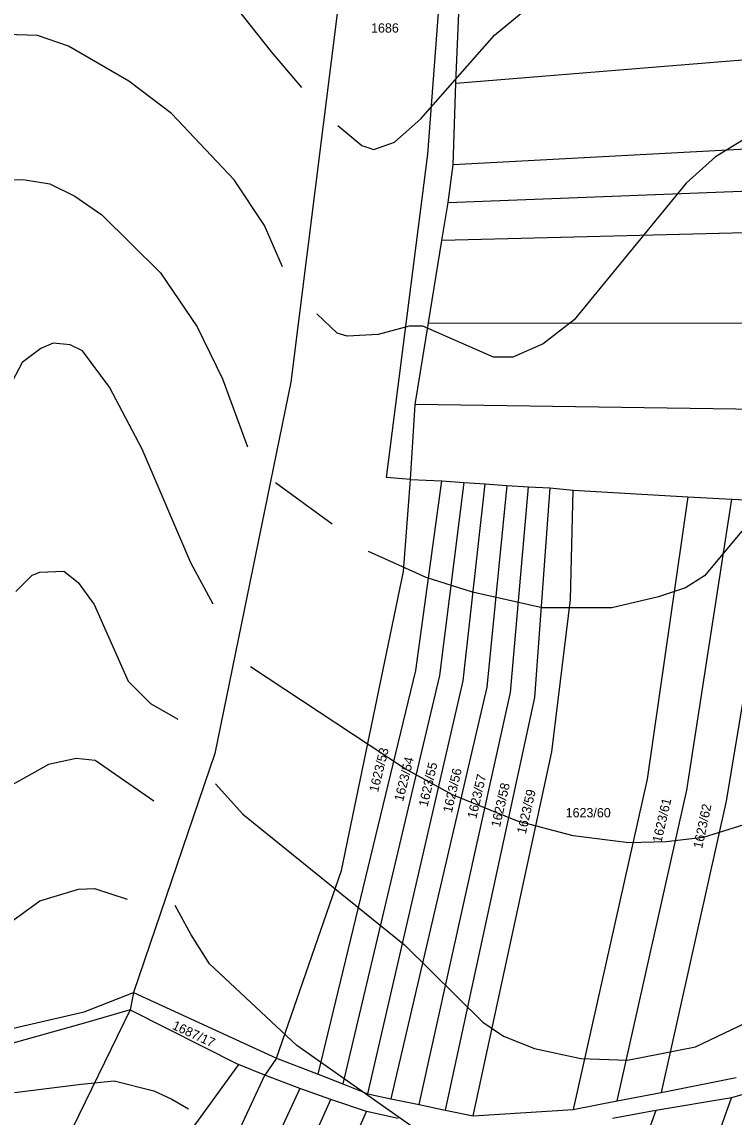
# Model space of a CAD drawing. Extents: x -555860 to -552701, y -1187050 to -1182291.
# Drawn here: x -553619.1 to -553489.2, y -1183799.2 to -1183599.4 of the extents above; entities that cross this region are included whole.
import ezdxf

# ---------------------------------------------------------------- set-up
doc = ezdxf.new("R2010")
doc.units = 0
for name, color, linetype in [('LEG_2b', 7, 'Continuous'), ('Level 40', 7, 'Continuous'), ('Level 41', 7, 'Continuous'), ('navrh_BV', 7, 'Continuous'), ('Poz předměty', 7, 'Continuous')]:
    doc.layers.add(name, color=color, linetype=linetype)

msp = doc.modelspace()

# ---------------------------------------------------------------- linework, layer by layer
at = {"layer": 'Level 40'}
for points in [[(-553621.54, -1183628.15), (-553618.45, -1183628.21), (-553613.94, -1183628.91), (-553609.42, -1183631.17), (-553604.48, -1183634.56), (-553593.76, -1183645.14), (-553587.13, -1183655.02), (-553582.47, -1183664.48), (-553577.95, -1183676.89)], [(-553572.82, -1183683.43), (-553562.52, -1183690.94)], [(-553487.78, -1183692.27), (-553494.6, -1183700.41), (-553498.08, -1183702.65), (-553503.02, -1183704.27), (-553511.49, -1183706.25), (-553524.19, -1183706.25), (-553536.89, -1183703.42), (-553545.36, -1183700.74), (-553555.85, -1183696)], [(-553620.43, -1183794.73), (-553608.24, -1183793.2), (-553602.23, -1183792.6), (-553595.02, -1183794.4), (-553591.71, -1183795.9), (-553588.7, -1183797.71)]]:
    msp.add_lwpolyline(points, dxfattribs=at)
at = {"layer": 'Level 41'}
for points in [[(-553698.33, -1183648.95), (-553691.55, -1183649.8), (-553685.34, -1183649.52), (-553679.7, -1183647.54), (-553674.62, -1183644.86), (-553669.26, -1183639.78), (-553663.19, -1183631.88), (-553647.1, -1183602.53), (-553642.02, -1183594.06), (-553638.21, -1183588.84), (-553633.69, -1183584.18), (-553624.52, -1183579.95), (-553615.07, -1183578.82), (-553610.83, -1183579.1), (-553601.8, -1183581.5), (-553593.9, -1183585.45), (-553587.55, -1183590.11), (-553580.27, -1183596.39), (-553573.55, -1183604.89), (-553568.1, -1183611.36)], [(-553410.73, -1183584.32), (-553427.95, -1183603.79), (-553433.17, -1183608.17), (-553438.67, -1183611.7), (-553448.83, -1183614.66), (-553471.41, -1183615.79), (-553479.31, -1183617.06), (-553483.83, -1183618.61), (-553492.58, -1183623.97), (-553497.94, -1183628.77), (-553518.4, -1183653.75), (-553524.05, -1183658.12), (-553529.55, -1183660.52), (-553533.08, -1183660.52), (-553545.97, -1183654.9), (-553548.46, -1183654.88), (-553554.1, -1183656.43), (-553559.75, -1183656.71), (-553561.58, -1183656.15), (-553565.3, -1183652.65)], [(-553561.46, -1183618.28), (-553557.07, -1183621.93), (-553554.88, -1183622.67), (-553551.14, -1183621.29), (-553546.34, -1183617.06), (-553532.92, -1183601.77), (-553514.17, -1183586.3)], [(-553571.57, -1183644.05), (-553574.82, -1183636.49), (-553580.35, -1183628.21), (-553591.78, -1183616.07), (-553599.54, -1183610.15), (-553610.55, -1183603.79), (-553616.2, -1183601.82), (-553621.84, -1183601.68)], [(-553584.19, -1183705.61), (-553588.26, -1183698.06), (-553597.15, -1183677.32), (-553603.07, -1183666.03), (-553608.01, -1183659.39), (-553610.27, -1183658.26), (-553613.37, -1183657.98), (-553615.63, -1183658.97), (-553619.02, -1183661.51), (-553626.78, -1183676.19)], [(-553620.15, -1183703.28), (-553617.18, -1183700.32), (-553615.77, -1183699.75), (-553611.4, -1183699.61), (-553608.8, -1183701.66), (-553605.89, -1183705.68), (-553599.69, -1183719.65), (-553595.59, -1183723.74), (-553590.65, -1183726.57)], [(-553484.68, -1183745.05), (-553494.84, -1183748.16), (-553501.61, -1183749), (-553508.38, -1183749.14), (-553518.54, -1183747.87), (-553528.7, -1183745.19), (-553540.56, -1183740.39), (-553549.31, -1183735.6), (-553577.41, -1183717.02)], [(-553595.01, -1183741.55), (-553605.68, -1183734.15), (-553609.14, -1183733.76), (-553614.22, -1183734.89), (-553624.38, -1183740.53)], [(-553583.77, -1183738.42), (-553578.8, -1183743.92), (-553549.31, -1183767.77), (-553535.05, -1183781.88), (-553531.24, -1183784.42), (-553525.6, -1183786.68), (-553517.13, -1183788.52), (-553508.67, -1183788.8), (-553496.25, -1183786.4), (-553484.39, -1183780.75)], [(-553622.69, -1183764.81), (-553615.77, -1183759.73), (-553608.72, -1183757.61), (-553605.84, -1183757.5), (-553599.87, -1183759.45)], [(-553544.51, -1183803.33), (-553568.92, -1183786.12), (-553584.86, -1183771.23), (-553588.2, -1183765.93), (-553591.13, -1183760.6)]]:
    msp.add_lwpolyline(points, dxfattribs=at)
at = {"layer": 'navrh_BV'}
for p, q in [((-553560.51, -1183589.02), (-553570.03, -1183665.12)), ((-553539.92, -1183610.57), (-553539.15, -1183591.49)), ((-553539.92, -1183610.57), (-553457, -1183603.76)), ((-553540.41, -1183625.45), (-553539.92, -1183610.57)), ((-553407.44, -1183618.28), (-553540.41, -1183625.45)), ((-553541.32, -1183632.31), (-553540.41, -1183625.45)), ((-553541.32, -1183632.31), (-553408.03, -1183627.15)), ((-553542.51, -1183639.27), (-553541.32, -1183632.31)), ((-553408.56, -1183635.87), (-553542.51, -1183639.27)), ((-553544.9, -1183654.27), (-553542.51, -1183639.27)), ((-553547.36, -1183669.17), (-553544.9, -1183654.27)), ((-553544.9, -1183654.27), (-553409.97, -1183654.42)), ((-553570.03, -1183665.12), (-553583.88, -1183732.87)), ((-553548.22, -1183682.87), (-553547.36, -1183669.17)), ((-553411.11, -1183671.23), (-553547.36, -1183669.17)), ((-553549.47, -1183699.63), (-553548.22, -1183682.87)), ((-553548.22, -1183682.87), (-553542.48, -1183683.12)), ((-553547.26, -1183717.71), (-553542.48, -1183683.12)), ((-553538.47, -1183683.39), (-553542.92, -1183718.62)), ((-553542.48, -1183683.12), (-553538.47, -1183683.39)), ((-553538.47, -1183683.39), (-553534.58, -1183683.67)), ((-553538.62, -1183719.61), (-553534.58, -1183683.67)), ((-553534.58, -1183683.67), (-553530.66, -1183683.96)), ((-553530.66, -1183683.96), (-553534.3, -1183720.76)), ((-553530.66, -1183683.96), (-553526.71, -1183684.22)), ((-553529.97, -1183721.7), (-553526.71, -1183684.22)), ((-553526.71, -1183684.22), (-553522.79, -1183684.38)), ((-553522.79, -1183684.38), (-553525.6, -1183722.63)), ((-553522.79, -1183684.38), (-553518.57, -1183684.78)), ((-553519.01, -1183704.73), (-553518.57, -1183684.78)), ((-553518.57, -1183684.78), (-553497.63, -1183686)), ((-553497.63, -1183686), (-553505.07, -1183737.53)), ((-553497.85, -1183739.53), (-553489.61, -1183686.42)), ((-553497.63, -1183686), (-553489.61, -1183686.42)), ((-553481.61, -1183686.84), (-553490.64, -1183741.54)), ((-553489.61, -1183686.42), (-553481.61, -1183686.84)), ((-553560.8, -1183754.18), (-553549.47, -1183699.63)), ((-553522.45, -1183732.56), (-553519.01, -1183704.73)), ((-553565.07, -1183791.39), (-553547.26, -1183717.71)), ((-553542.92, -1183718.62), (-553560.52, -1183793.16)), ((-553555.97, -1183794.95), (-553538.62, -1183719.61)), ((-553534.3, -1183720.76), (-553551.77, -1183795.85)), ((-553546.6, -1183796.91), (-553529.97, -1183721.7)), ((-553525.6, -1183722.63), (-553541.87, -1183797.93)), ((-553583.88, -1183732.87), (-553598.72, -1183776.49)), ((-553536.78, -1183798.97), (-553522.45, -1183732.56)), ((-553505.07, -1183737.53), (-553518.55, -1183797.81)), ((-553510.53, -1183796.25), (-553497.85, -1183739.53)), ((-553490.64, -1183741.54), (-553502.5, -1183794.69)), ((-553572.63, -1183788.46), (-553560.8, -1183754.18)), ((-553607.7, -1183779.97), (-553598.72, -1183776.49)), ((-553598.72, -1183776.49), (-553599.33, -1183779.63)), ((-553598.72, -1183776.49), (-553572.63, -1183788.46)), ((-553599.33, -1183779.63), (-553638.05, -1183859.17)), ((-553627.82, -1183784.62), (-553607.7, -1183779.97)), ((-553599.33, -1183779.63), (-553607.03, -1183781.85)), ((-553599.33, -1183779.63), (-553579.54, -1183789.62)), ((-553607.03, -1183781.85), (-553626.81, -1183787.44)), ((-553572.63, -1183788.46), (-553574.74, -1183791.55)), ((-553572.63, -1183788.46), (-553565.07, -1183791.39)), ((-553599.55, -1183844.46), (-553574.74, -1183791.55)), ((-553579.54, -1183789.62), (-553589.46, -1183803.27)), ((-553574.74, -1183791.55), (-553579.54, -1183789.62)), ((-553568.38, -1183794), (-553574.74, -1183791.55)), ((-553565.07, -1183791.39), (-553560.52, -1183793.16)), ((-553475.19, -1183791.45), (-553489.7, -1183795.71)), ((-553560.52, -1183793.16), (-553555.97, -1183794.95)), ((-553502.5, -1183794.69), (-553488.82, -1183792)), ((-553568.38, -1183794), (-553593.19, -1183847.42)), ((-553562.73, -1183795.97), (-553568.38, -1183794)), ((-553555.97, -1183794.95), (-553551.77, -1183795.85)), ((-553510.53, -1183796.25), (-553502.5, -1183794.69)), ((-553593.62, -1183865.23), (-553562.73, -1183795.97)), ((-553556.26, -1183798.16), (-553562.73, -1183795.97)), ((-553551.77, -1183795.85), (-553546.6, -1183796.91)), ((-553546.6, -1183796.91), (-553541.87, -1183797.93)), ((-553529.6, -1183907.81), (-553489.7, -1183795.71)), ((-553518.55, -1183797.81), (-553510.53, -1183796.25)), ((-553489.7, -1183795.71), (-553503.46, -1183798)), ((-553587.69, -1183869.78), (-553556.26, -1183798.16)), ((-553550.48, -1183799.43), (-553556.26, -1183798.16)), ((-553541.87, -1183797.93), (-553536.78, -1183798.97)), ((-553503.46, -1183798), (-553541.56, -1183900.62)), ((-553536.78, -1183798.97), (-553518.55, -1183797.81)), ((-553503.46, -1183798), (-553511.38, -1183799.48))]:
    msp.add_line(p, q, dxfattribs=at)
at = {"layer": 'Poz předměty'}
msp.add_lwpolyline([(-553548.22, -1183682.87), (-553552.6, -1183682.5), (-553545.04, -1183623.52), (-553542.64, -1183591.19), (-553538.15, -1183544.35), (-553538.85, -1183507), (-553538.59, -1183491.21), (-553538.57, -1183472.91), (-553538.64, -1183452.23), (-553539.18, -1183416.53), (-553541.45, -1183374.79), (-553543.94, -1183359.47)], dxfattribs=at)

# ---------------------------------------------------------------- texts
at = {"layer": 'LEG_2b'}
for s, p in [('1686', (-553555.4, -1183601.32)), ('1623/60', (-553519.92, -1183744.51))]:
    msp.add_text(s, height=1.7, dxfattribs=at).set_placement(p)
for s, rotation, p in [('1623/53', 76, (-553554.14, -1183740.03)), ('1623/54', 76, (-553549.57, -1183741.72)), ('1623/55', 77, (-553545.11, -1183742.69)), ('1623/56', 77, (-553540.68, -1183743.78)), ('1623/57', 77, (-553536.22, -1183744.86)), ('1623/58', 77, (-553531.91, -1183746.44)), ('1623/59', 77, (-553527.2, -1183747.65)), ('1623/61', 77, (-553502.48, -1183749.23)), ('1623/62', 78, (-553495.03, -1183750.3)), ('1687/17', 335, (-553591.8, -1183783.06))]:
    msp.add_text(s, height=1.7, rotation=rotation, dxfattribs=at).set_placement(p)

doc.saveas('drawing.dxf')
